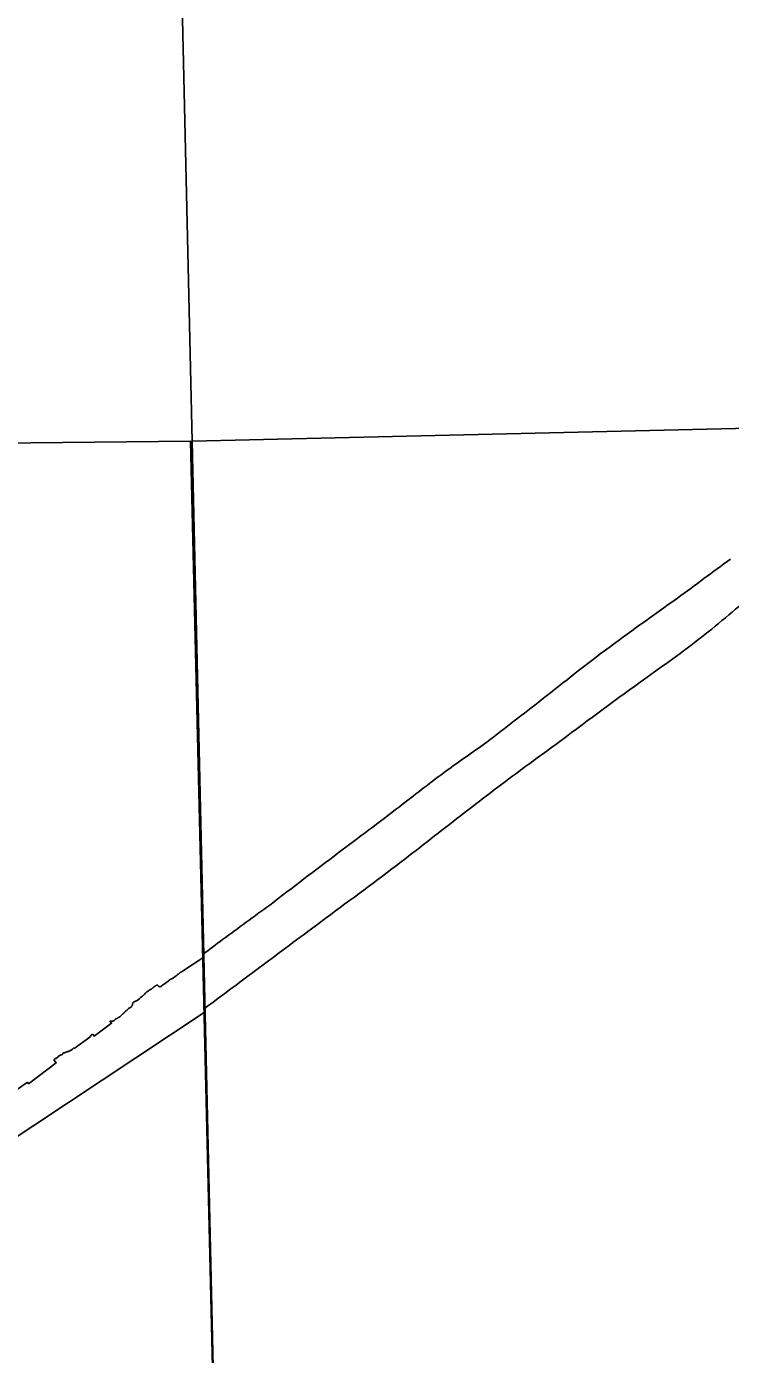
# Model space of a CAD drawing. Extents: x 3683613 to 3738215, y 469626 to 495384.
# Drawn here: x 3708920 to 3709244, y 473166 to 473779 of the extents above; entities that cross this region are included whole.
import ezdxf

# ---------------------------------------------------------------- set-up
doc = ezdxf.new("R2010")
doc.units = 0
doc.layers.add('V-ANNO-NPLT', color=7, linetype='Continuous')

msp = doc.modelspace()

# ---------------------------------------------------------------- linework, layer by layer
at = {"layer": 'V-ANNO-NPLT'}
for p, q in [((3708907.81, 473261.77), (3709001.95, 473324.16)), ((3708910.61, 473284.89), (3708920.5, 473291.95))]:
    msp.add_line(p, q, dxfattribs=at)
for points in [[(3708996.33, 473587.46), (3708979.93, 474305.44), (3710231.05, 474334.56), (3710248.08, 473616.6)], [(3710248.08, 473616.6), (3708996.33, 473587.46)], [(3709012.73, 472869.49), (3708996.33, 473587.46), (3710248.08, 473616.6), (3710265.1, 472898.64)], [(3709012.73, 472869.49), (3707750.89, 472856.24), (3707743.69, 473574.37), (3708995.7, 473587.48), (3709012.73, 472869.49)], [(3709001.35, 473349.28), (3708991.42, 473342.89), (3708991.36, 473342.93)], [(3708991.36, 473342.93), (3708991.26, 473342.84), (3708991.15, 473342.76), (3708991.06, 473342.67), (3708990.96, 473342.6), (3708990.87, 473342.49), (3708990.77, 473342.39), (3708990.65, 473342.29), (3708990.53, 473342.22), (3708990.41, 473342.14), (3708990.07, 473341.82), (3708989.97, 473341.75), (3708989.71, 473341.58), (3708989.61, 473341.52), (3708989.42, 473341.36), (3708989.31, 473341.26), (3708989.14, 473341.13), (3708989.02, 473341.06), (3708988.42, 473340.6), (3708988.17, 473340.44), (3708988.06, 473340.34), (3708987.92, 473340.25), (3708987.75, 473340.11), (3708987.5, 473339.91), (3708987.27, 473339.76), (3708986.92, 473339.61), (3708986.73, 473339.53), (3708986.44, 473339.43), (3708986.31, 473339.37), (3708986.19, 473339.27), (3708985.95, 473339.1), (3708985.81, 473338.94), (3708985.7, 473338.81), (3708985.58, 473338.7), (3708985.45, 473338.63), (3708985.35, 473338.54), (3708985.21, 473338.47), (3708984.95, 473338.31), (3708984.78, 473338.2), (3708984.66, 473338.12), (3708983.92, 473337.51), (3708983.74, 473337.39), (3708983.62, 473337.32), (3708983.35, 473337.18), (3708983.15, 473337.02), (3708982.98, 473336.92), (3708982.75, 473336.77), (3708982.65, 473336.71), (3708982.44, 473336.55), (3708982.29, 473336.41), (3708982.2, 473336.32), (3708981.9, 473336.08), (3708981.78, 473336.03), (3708981.64, 473336), (3708981.47, 473335.95), (3708981.3, 473335.96), (3708981.15, 473336.06), (3708981.04, 473336.17), (3708980.91, 473336.3), (3708980.8, 473336.38), (3708980.62, 473336.62), (3708980.51, 473336.71), (3708980.2, 473336.73), (3708980.08, 473336.72), (3708979.92, 473336.65), (3708979.82, 473336.58), (3708979.63, 473336.46), (3708979.49, 473336.36), (3708979.32, 473336.21), (3708979.22, 473336.12), (3708979.07, 473336.05), (3708978.79, 473335.91), (3708978.69, 473335.83), (3708978.52, 473335.7), (3708978.39, 473335.62), (3708978.28, 473335.52), (3708978.15, 473335.38), (3708978.05, 473335.29), (3708977.95, 473335.21), (3708977.84, 473335.1), (3708977.62, 473334.92), (3708977.45, 473334.8), (3708976.66, 473334.39), (3708976.44, 473334.2), (3708976.27, 473334.09), (3708975.83, 473333.84), (3708975.56, 473333.66), (3708975.42, 473333.56), (3708975.2, 473333.35), (3708974.98, 473333.19), (3708974.86, 473333.09), (3708974.78, 473332.97), (3708974.59, 473332.71), (3708974.48, 473332.56), (3708974.39, 473332.45), (3708974.28, 473332.34), (3708974.14, 473332.22), (3708973.95, 473332.05), (3708973.73, 473331.81), (3708973.53, 473331.65), (3708973.13, 473331.41)], [(3708973.13, 473331.41), (3708972.74, 473331.14), (3708972.57, 473330.99), (3708972.32, 473330.77), (3708972.24, 473330.63), (3708972.14, 473330.54), (3708971.96, 473330.34), (3708971.63, 473330.09), (3708971.46, 473329.95), (3708971.19, 473329.78), (3708971.06, 473329.71), (3708970.72, 473329.56), (3708970.23, 473329.34), (3708969.96, 473329.18), (3708969.58, 473328.97), (3708969.32, 473328.8), (3708969.18, 473328.71), (3708969.08, 473328.58), (3708969.03, 473328.43), (3708968.99, 473328.24), (3708968.93, 473328.05), (3708968.9, 473327.93), (3708968.89, 473327.75), (3708968.84, 473327.57), (3708968.78, 473327.42), (3708968.71, 473327.31), (3708968.51, 473327.06), (3708968.46, 473326.92), (3708968.38, 473326.76), (3708968.31, 473326.63), (3708968.22, 473326.53), (3708968.11, 473326.45), (3708968, 473326.4), (3708967.87, 473326.35), (3708967.66, 473326.27), (3708967.51, 473326.2), (3708967.38, 473326.1), (3708967.11, 473325.94), (3708966.95, 473325.84), (3708966.86, 473325.76), (3708966.76, 473325.62), (3708966.65, 473325.52), (3708966.41, 473325.23), (3708966.31, 473325.14), (3708966.21, 473325.06), (3708965.95, 473324.89), (3708965.65, 473324.67), (3708965.56, 473324.52), (3708965.46, 473324.41), (3708965.34, 473324.31), (3708965.22, 473324.22), (3708965.02, 473324.05), (3708964.95, 473323.92), (3708964.84, 473323.78), (3708964.72, 473323.67), (3708964.58, 473323.57), (3708964.47, 473323.47), (3708964.25, 473323.29), (3708964.07, 473323.12), (3708963.92, 473322.99), (3708963.67, 473322.75), (3708963.03, 473322.19), (3708962.78, 473322.01), (3708962.54, 473321.85), (3708962.36, 473321.75), (3708962.21, 473321.67), (3708961.92, 473321.51), (3708961.82, 473321.43), (3708961.7, 473321.34), (3708961.57, 473321.26), (3708961.33, 473321.14), (3708961.12, 473320.99), (3708960.94, 473320.85), (3708960.83, 473320.79), (3708960.71, 473320.68), (3708960.62, 473320.57), (3708960.52, 473320.47), (3708960.41, 473320.38), (3708960.17, 473320.23), (3708959.96, 473320.14), (3708959.76, 473320.09), (3708959.57, 473320.05), (3708959.45, 473320), (3708959.31, 473319.99), (3708959.11, 473320.06), (3708958.94, 473320.11), (3708958.8, 473320.14), (3708958.54, 473320.14)], [(3708958.54, 473320.14), (3708959.26, 473319.13), (3708951.32, 473313.24), (3708950.71, 473313.98), (3708950.42, 473313.96), (3708950.28, 473313.93), (3708949.95, 473313.77), (3708949.83, 473313.68), (3708949.52, 473313.28), (3708949.36, 473313.17), (3708949.25, 473313.08), (3708949.14, 473312.93), (3708949.32, 473312.68), (3708942.04, 473307.53), (3708941.86, 473307.77), (3708941.61, 473307.59), (3708941.24, 473307.28), (3708940.58, 473306.76), (3708940.21, 473306.53), (3708939.96, 473306.42), (3708939.75, 473306.34), (3708939.4, 473306.19), (3708939.15, 473306.09), (3708938.69, 473305.94), (3708938.29, 473305.79), (3708937.94, 473305.66), (3708937.62, 473305.57), (3708937.34, 473305.48), (3708937, 473305.31), (3708936.78, 473305.14), (3708936.59, 473304.93), (3708936.44, 473304.82), (3708935.99, 473304.61), (3708935.75, 473304.51), (3708935.46, 473304.32), (3708935.17, 473304.16), (3708934.85, 473303.93), (3708934.51, 473303.55), (3708934.37, 473303.4), (3708933.97, 473303.17), (3708933.62, 473302.99), (3708933.42, 473302.91), (3708933.16, 473302.77), (3708932.94, 473302.62), (3708932.7, 473302.36), (3708933.73, 473300.88), (3708921.06, 473291.28), (3708920.5, 473291.95)]]:
    msp.add_lwpolyline(points, dxfattribs=at)
for points in [[(3709244.4, 473533.14), (3709219.96, 473515.16), (3709186.39, 473490.84), (3709155.79, 473467.06), (3709130.62, 473447.58)], [(3709163.98, 473447.72), (3709202.74, 473476.33), (3709229.4, 473495.83), (3709254.51, 473516.62)], [(3709130.62, 473447.58), (3709112.35, 473434.65), (3709091.87, 473418.96), (3709063.74, 473397.7), (3709032.15, 473373.66)], [(3709058.11, 473367.73), (3709092.67, 473393.55), (3709120.05, 473414.8), (3709147.69, 473435.81), (3709163.98, 473447.72)], [(3709032.15, 473373.66), (3709010.43, 473357.7), (3709001.25, 473350.9)], [(3709058.11, 473367.73), (3709030.96, 473347.47), (3709002.29, 473326.11)]]:
    msp.add_spline(points, degree=3, dxfattribs=at)

doc.saveas('drawing.dxf')
